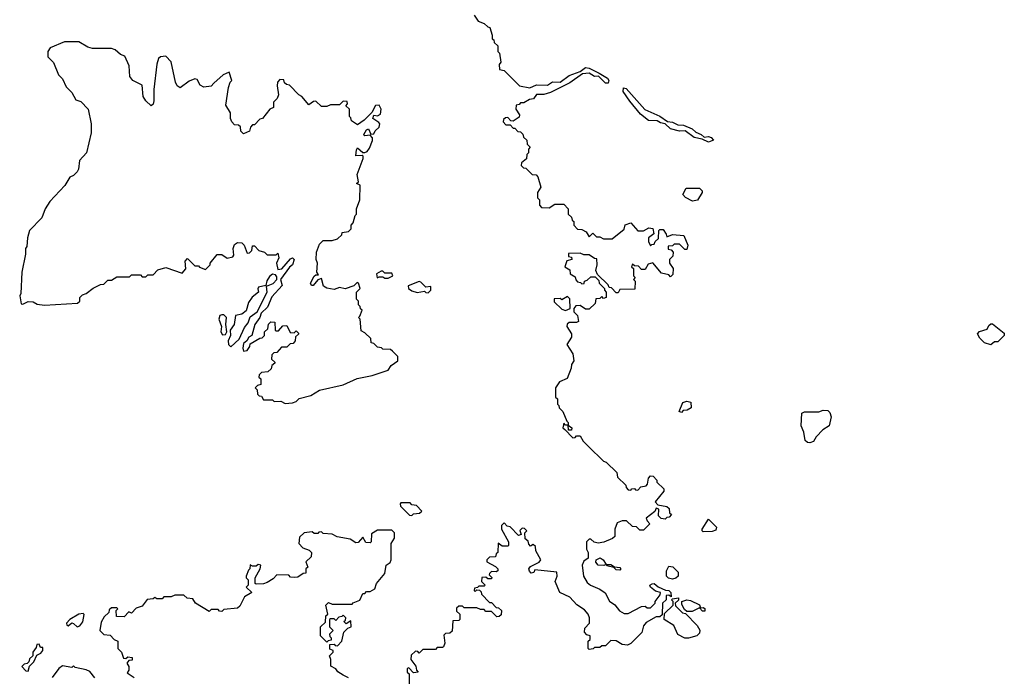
# Model space of a CAD drawing. Extents: x 2293139 to 2515392, y 824115 to 1006937.
# Tile 355 of 417: x 2477288 to 2482730, y 839382 to 843010. Entities that reach past the tile are written whole.
import ezdxf

# ---------------------------------------------------------------- set-up
doc = ezdxf.new("R2010")
doc.units = 0

msp = doc.modelspace()

# ---------------------------------------------------------------- linework, layer by layer
at = {"layer": '0CON10XD'}
for points in [[(2479800, 843035), (2479821.7, 843001.7), (2479855, 842990), (2479875, 842970), (2479887, 842967), (2479900, 842925), (2479900, 842905), (2479908.3, 842898.3), (2479910, 842885), (2479930, 842865), (2479930, 842835), (2479940, 842825), (2479947.5, 842775), (2479938.3, 842761.7), (2479940, 842735), (2479965, 842730), (2480050, 842645), (2480106.9, 842633.1), (2480145, 842650.8), (2480205, 842648.6), (2480232.8, 842667.2), (2480275, 842665.7), (2480325, 842701.1), (2480385.7, 842724.3), (2480414.7, 842745.3), (2480435, 842742.1), (2480490, 842715), (2480537.3, 842687.3), (2480544.5, 842675), (2480540, 842660), (2480525, 842659.4), (2480487.3, 842697.3), (2480465, 842696.4), (2480434.6, 842714.6), (2480398.9, 842711.1), (2480328.2, 842661.8), (2480221.7, 842608.3), (2480185, 842596.7), (2480145, 842597.5), (2480127, 842573), (2480105, 842570), (2480075, 842550), (2480055, 842550), (2480048.3, 842541.7), (2480031.7, 842538.3), (2480030, 842515), (2480050, 842485), (2480048.3, 842471.7), (2480015, 842450), (2480001.7, 842451.7), (2479985, 842470), (2479973, 842467), (2479961.7, 842458.3), (2479960, 842445), (2479975, 842430), (2479998.3, 842428.3), (2480015, 842410), (2480025, 842410), (2480041.7, 842391.7), (2480055, 842390), (2480068.3, 842378.3), (2480071.7, 842361.7), (2480090, 842345), (2480091.7, 842321.7), (2480110, 842305), (2480100, 842295), (2480100, 842275), (2480090, 842265), (2480088.3, 842241.7), (2480061.7, 842218.3), (2480060, 842205), (2480071.7, 842191.7), (2480085, 842190), (2480120, 842155), (2480142.5, 842152.5), (2480151.7, 842141.7), (2480167.5, 842085), (2480150, 842055), (2480150, 842025), (2480160, 842015), (2480160, 841985), (2480171.7, 841971.7), (2480215, 841970), (2480245, 841990), (2480295, 841990), (2480320, 841965), (2480320, 841935), (2480338.3, 841918.3), (2480341.7, 841901.7), (2480350, 841895), (2480350, 841875), (2480371.7, 841851.7), (2480395, 841850), (2480418.3, 841838.3), (2480435, 841810), (2480455, 841830), (2480475, 841810), (2480495, 841810), (2480515, 841800), (2480561.7, 841798.3), (2480628.3, 841851.7), (2480633.6, 841876.4), (2480665, 841887.5), (2480705, 841842.5), (2480735, 841842.5), (2480765, 841860), (2480786.4, 841856.4), (2480792.5, 841827.5), (2480762.5, 841805), (2480763.6, 841783.6), (2480775, 841760), (2480781.7, 841768.3), (2480795, 841770), (2480800, 841785), (2480818.3, 841801.7), (2480820, 841845), (2480825, 841850), (2480845, 841850), (2480860, 841825), (2480865, 841810), (2480895, 841822.5), (2480958.3, 841818.3), (2480980, 841765), (2480975, 841740), (2480965, 841740), (2480935, 841770), (2480905, 841770), (2480895, 841760), (2480871.7, 841758.3), (2480871.7, 841741.7), (2480888.3, 841738.3), (2480900, 841725), (2480897, 841703), (2480880, 841685), (2480880, 841665), (2480900, 841635), (2480898.3, 841601.7), (2480885, 841590), (2480875, 841600), (2480835, 841610), (2480787, 841667), (2480761.7, 841658.3), (2480745, 841630), (2480725, 841630), (2480708.3, 841648.3), (2480685, 841650), (2480675, 841660), (2480670, 841645), (2480680, 841635), (2480680, 841595), (2480690, 841585), (2480680, 841575), (2480690, 841565), (2480688.3, 841521.7), (2480605, 841520), (2480595, 841500), (2480585, 841500), (2480558.3, 841528.3), (2480545, 841530), (2480540, 841545), (2480481.7, 841601.7), (2480472.5, 841625), (2480480, 841655), (2480478.3, 841688.3), (2480465, 841690), (2480435, 841710), (2480405, 841710), (2480385, 841720), (2480321.7, 841718.3), (2480321.7, 841701.7), (2480338.3, 841698.3), (2480340, 841685), (2480311.7, 841678.3), (2480300, 841645), (2480328.3, 841628.3), (2480330, 841605), (2480358.3, 841588.3), (2480361.7, 841571.7), (2480371.7, 841561.7), (2480388.3, 841558.3), (2480395, 841550), (2480408.3, 841551.7), (2480410, 841565), (2480425, 841570), (2480445, 841590), (2480468.3, 841588.3), (2480488.3, 841568.3), (2480490, 841555), (2480520, 841525), (2480520, 841515), (2480530, 841505), (2480530, 841475), (2480515, 841470), (2480505, 841480), (2480495, 841470), (2480471.7, 841468.3), (2480468.3, 841441.7), (2480435, 841410), (2480415, 841410), (2480385, 841430), (2480361.7, 841428.3), (2480350, 841415), (2480350, 841395), (2480370, 841375), (2480377, 841343), (2480365, 841337.5), (2480325, 841337.5), (2480313, 841327), (2480312.5, 841315), (2480337.5, 841275), (2480337.5, 841255), (2480312.5, 841215), (2480344.3, 841164.3), (2480350, 841125), (2480337.5, 841105), (2480336.4, 841083.6), (2480313.3, 841026.7), (2480271.7, 841008.3), (2480250, 840975), (2480250, 840925), (2480260, 840915), (2480260, 840885), (2480268.3, 840878.3), (2480270, 840865), (2480290, 840845), (2480311.7, 840791.7), (2480320, 840785), (2480320, 840770), (2480340, 840755), (2480338.3, 840741.7), (2480321.7, 840741.7), (2480320, 840770), (2480305, 840770), (2480295, 840780), (2480290, 840755), (2480300, 840745), (2480345, 840700), (2480358.3, 840701.7), (2480365, 840710), (2480385, 840710), (2480401.7, 840681.7), (2480431.7, 840651.7), (2480515, 840570), (2480530, 840565), (2480588.3, 840508.3), (2480591.7, 840481.7), (2480638.3, 840438.3), (2480640, 840425), (2480651.7, 840411.7), (2480665, 840410), (2480671.7, 840418.3), (2480685, 840420), (2480691.7, 840411.7), (2480705, 840410), (2480721.7, 840428.3), (2480750, 840435), (2480757, 840443), (2480763, 840477), (2480775, 840490), (2480788.3, 840488.3), (2480810, 840465), (2480810, 840455), (2480848.3, 840418.3), (2480847.5, 840405), (2480800, 840345), (2480815, 840330), (2480865, 840320), (2480878.3, 840308.3), (2480880, 840285), (2480890, 840275), (2480878.3, 840261.7), (2480865, 840260), (2480855, 840250), (2480833, 840253), (2480818.3, 840268.3), (2480820, 840305), (2480805, 840310), (2480798.3, 840291.7), (2480750, 840255), (2480755, 840240), (2480770, 840225), (2480735, 840190), (2480715, 840190), (2480697, 840207), (2480675, 840210), (2480641.7, 840241.7), (2480618.3, 840241.7), (2480590, 840230), (2480577.5, 840195), (2480576.7, 840155), (2480565, 840142.5), (2480517, 840123), (2480485, 840117.5), (2480463, 840123), (2480445, 840140), (2480435, 840140), (2480420, 840125), (2480420, 840085), (2480430, 840065), (2480430, 840035), (2480405, 840017.5), (2480396.2, 839995), (2480404, 839935), (2480425, 839900), (2480442.5, 839885), (2480493.6, 839863.6), (2480523, 839843), (2480547, 839797), (2480576.4, 839776.4), (2480603.6, 839743.6), (2480628.3, 839728.3), (2480651.7, 839728.3), (2480725, 839767.5), (2480745, 839770), (2480755, 839760), (2480775, 839760), (2480800, 839785), (2480800, 839795), (2480828.3, 839831.7), (2480830, 839845), (2480801.7, 839851.7), (2480774, 839874), (2480771.2, 839885), (2480783, 839893), (2480795, 839893.8), (2480816.4, 839876.4), (2480857.5, 839857.5), (2480875, 839856.2), (2480887.5, 839845), (2480888.3, 839821.7), (2480875, 839830), (2480861.7, 839828.3), (2480860, 839805), (2480840, 839785), (2480838.3, 839721.7), (2480825, 839710), (2480805, 839710), (2480750.7, 839679.3), (2480735, 839660), (2480726.4, 839623.6), (2480666.4, 839563.6), (2480647, 839553), (2480618.3, 839558.3), (2480585, 839577.5), (2480555, 839580), (2480525, 839550), (2480505, 839550), (2480495, 839540), (2480465, 839540), (2480457, 839533), (2480435, 839530), (2480430, 839535), (2480430, 839575), (2480440, 839585), (2480440, 839605), (2480421.7, 839611.7), (2480410, 839625), (2480411.7, 839648.3), (2480437.5, 839675), (2480437.5, 839705), (2480430, 839725), (2480409.3, 839749.3), (2480367, 839777), (2480329.3, 839819.3), (2480272.5, 839845), (2480247.5, 839905), (2480257.5, 839935), (2480256.7, 839956.7), (2480135, 839970), (2480130, 839955), (2480115, 839952.5), (2480105, 839962.5), (2480102.5, 839975), (2480110.7, 839989.3), (2480158.3, 840011.7), (2480167.5, 840025), (2480140, 840075), (2480138.3, 840098.3), (2480125, 840110), (2480111.7, 840101.7), (2480101.7, 840111.7), (2480098.3, 840128.3), (2480081.7, 840141.7), (2480080, 840175), (2480090, 840185), (2480078.3, 840198.3), (2480065, 840200), (2480051.7, 840188.3), (2480060, 840165), (2480045, 840160), (2479998.3, 840208.3), (2479981.7, 840211.7), (2479965, 840230), (2479950, 840215), (2479950, 840195), (2479990, 840125), (2479990, 840105), (2479985, 840100), (2479955, 840100), (2479931.7, 840118.3), (2479930, 840065), (2479921.7, 840058.3), (2479918.3, 840041.7), (2479885, 840040), (2479870, 840025), (2479870, 840015), (2479918.3, 839988.3), (2479930, 839975), (2479930, 839965), (2479921.7, 839958.3), (2479895, 839960), (2479885, 839950), (2479882.5, 839942.5), (2479897, 839927), (2479895, 839920), (2479875, 839920), (2479865, 839930), (2479841.7, 839928.3), (2479840, 839905), (2479860, 839885), (2479855, 839880), (2479825, 839880), (2479818.3, 839871.7), (2479801.7, 839868.3), (2479800, 839855), (2479805, 839850), (2479815, 839860)], [(2478755, 840890), (2478795, 840892.5), (2478815, 840900), (2478833, 840917), (2478897, 840933), (2478945, 840962.5), (2479075, 840992.5), (2479153, 841027), (2479236.4, 841043.6), (2479325, 841072.5), (2479341.7, 841098.3), (2479377.5, 841125), (2479378.3, 841148.3), (2479348.3, 841178.3), (2479337, 841187), (2479295, 841190), (2479287, 841197), (2479265, 841200), (2479245, 841220), (2479230, 841225), (2479228.3, 841248.3), (2479195, 841280), (2479175, 841290), (2479170, 841355), (2479160, 841365), (2479168.3, 841371.7), (2479180, 841405), (2479171.7, 841411.7), (2479170, 841425), (2479160, 841435), (2479160, 841455), (2479150, 841465), (2479150, 841505), (2479170, 841525), (2479160, 841555), (2479153, 841557), (2479135, 841540), (2479086.4, 841523.6), (2479055, 841530.8), (2479025, 841520), (2478985, 841527.1), (2478966.7, 841536.7), (2478955, 841580), (2478935, 841573.3), (2478909.6, 841540.4), (2478900.8, 841540.8), (2478894.2, 841554.2), (2478915, 841592.5), (2478925, 841600), (2478940, 841600), (2478930, 841615), (2478933.3, 841665), (2478926.7, 841685), (2478927.5, 841725), (2478945, 841770), (2478965, 841790), (2479015, 841790), (2479045, 841800), (2479068.3, 841821.7), (2479070, 841835), (2479105, 841840), (2479120, 841855), (2479120, 841875), (2479131.7, 841888.3), (2479141.7, 841928.3), (2479150, 841935), (2479150, 841965), (2479167.5, 842015), (2479170, 842095), (2479150, 842105), (2479160, 842115), (2479152.5, 842155), (2479186.4, 842243.6), (2479186.2, 842256.2), (2479180, 842260), (2479145, 842257.5), (2479148.3, 842291.7), (2479155, 842301.9), (2479185, 842277.1), (2479195, 842276.7), (2479207.6, 842282.4), (2479220.4, 842299.6), (2479237.5, 842342.5), (2479237, 842357), (2479225, 842372), (2479195, 842368), (2479190, 842375), (2479205, 842401.2), (2479215, 842406.7), (2479228.3, 842378.3), (2479245, 842378.8), (2479253.3, 842396.7), (2479273.6, 842416.4), (2479277.5, 842435), (2479272.7, 842442.7), (2479238.8, 842465), (2479245, 842482.5), (2479265, 842479.1), (2479281.6, 842488.4), (2479286.4, 842516.4), (2479275, 842538.6), (2479254.6, 842535.4), (2479233.3, 842496.7), (2479192.5, 842455), (2479155, 842430), (2479121.7, 842451.7), (2479118.3, 842468.3), (2479110, 842475), (2479110, 842515), (2479090, 842535), (2479100, 842545), (2479098.3, 842558.3), (2479075, 842560), (2479055, 842540), (2479005, 842540), (2478985, 842530), (2478955, 842530), (2478925, 842560), (2478911.7, 842558.3), (2478885, 842540), (2478846.4, 842586.4), (2478830, 842595), (2478778.3, 842648.3), (2478761.7, 842651.7), (2478751.7, 842661.7), (2478748.3, 842678.3), (2478725, 842680), (2478712.5, 842665), (2478710, 842645), (2478717.5, 842595), (2478710, 842575), (2478690, 842555), (2478690, 842525), (2478670, 842515), (2478630, 842465), (2478615, 842460), (2478585, 842430), (2478575, 842430), (2478563, 842417), (2478557.5, 842395), (2478525, 842380), (2478510, 842395), (2478508.3, 842418.3), (2478497, 842427), (2478475, 842430), (2478460, 842445), (2478452.5, 842465), (2478452.5, 842495), (2478427, 842537), (2478442.5, 842635), (2478450, 842665), (2478460, 842675), (2478445, 842720), (2478412.5, 842705), (2478360.7, 842659.3), (2478345, 842642.5), (2478305, 842637.5), (2478285, 842647.5), (2478269.3, 842679.3), (2478255, 842682.5), (2478225, 842671.2), (2478174.1, 842634.1), (2478158.8, 842645), (2478149.2, 842665), (2478125, 842776.7), (2478095, 842809.2), (2478065, 842805.8), (2478054.6, 842795.4), (2478045.4, 842765), (2478028.4, 842625), (2478029.1, 842560.9), (2478025, 842543.8), (2478015, 842533.8), (2477985, 842561.4), (2477970.8, 842585), (2477965, 842648.8), (2477912.5, 842675), (2477896.4, 842696.4), (2477892, 842755), (2477867.9, 842807.9), (2477845, 842818), (2477815, 842843.8), (2477795, 842850.8), (2477690.4, 842850.4), (2477665, 842858), (2477615, 842888), (2477535, 842888), (2477456.7, 842855), (2477443.3, 842835), (2477443.8, 842805), (2477473.6, 842773.6), (2477502.5, 842705), (2477523.6, 842683.6), (2477545, 842640), (2477575, 842607.5), (2477597, 842567), (2477625, 842557.5), (2477666.7, 842515), (2477682.5, 842435), (2477682.5, 842385), (2477656.7, 842275), (2477618.3, 842231.7), (2477612.5, 842185), (2477605, 842170), (2477585, 842150), (2477565, 842140), (2477536.4, 842093.6), (2477454.2, 842005.8), (2477428.8, 841965), (2477410, 841915), (2477342.5, 841845), (2477330, 841805), (2477327, 841757), (2477320, 841745), (2477320, 841715), (2477298.8, 841615), (2477293, 841497), (2477287.5, 841485), (2477295, 841440), (2477305, 841437.5), (2477335, 841452.5), (2477361.7, 841451.7), (2477385, 841437.5), (2477425, 841432.5), (2477607, 841443), (2477620, 841455), (2477620, 841475), (2477635, 841490), (2477655, 841497.5), (2477693, 841527), (2477735, 841547.5), (2477751.7, 841548.3), (2477775, 841570), (2477795, 841570), (2477825, 841590), (2477895, 841590), (2477905, 841600), (2477955, 841600), (2477965, 841590), (2477985, 841590), (2477995, 841600), (2478025, 841600), (2478051.7, 841628.3), (2478095, 841640), (2478185, 841610), (2478206.4, 841633.6), (2478202.5, 841675), (2478215, 841690), (2478255, 841650), (2478275, 841650), (2478281.7, 841641.7), (2478315, 841630), (2478340, 841655), (2478340, 841665), (2478378.3, 841711.7), (2478405, 841712.5), (2478435, 841692.5), (2478465, 841700), (2478471.7, 841708.3), (2478467.5, 841745), (2478475, 841767.5), (2478490.7, 841779.3), (2478515, 841777.5), (2478527.5, 841765), (2478545, 841720), (2478558.3, 841721.7), (2478570, 841735), (2478575, 841760), (2478585, 841760), (2478610, 841735), (2478640, 841725), (2478655, 841710), (2478705, 841710), (2478715, 841720), (2478720, 841695), (2478706.7, 841665), (2478715, 841630), (2478735.7, 841634.3), (2478785, 841688.6), (2478795, 841693.8), (2478803.8, 841685), (2478796.2, 841655), (2478778.3, 841641.7), (2478728.8, 841575), (2478738.5, 841541.5), (2478680.7, 841479.3), (2478657.6, 841422.4), (2478622.1, 841387.9), (2478615.5, 841364.5), (2478587.1, 841325), (2478570, 841265), (2478553.8, 841255), (2478542.5, 841235), (2478525, 841220), (2478520, 841195), (2478525, 841177.5), (2478545, 841182.5), (2478560, 841205), (2478561.7, 841218.3), (2478615, 841250), (2478628.3, 841251.7), (2478640, 841265), (2478640, 841285), (2478658.3, 841301.7), (2478663, 841327), (2478675, 841340), (2478698.3, 841338.3), (2478700, 841295), (2478705, 841290), (2478718.3, 841291.7), (2478741.7, 841318.3), (2478765, 841320), (2478781.7, 841281.7), (2478805, 841280), (2478815, 841290), (2478828.3, 841278.3), (2478828.3, 841271.7), (2478811.7, 841258.3), (2478810, 841235), (2478798.3, 841221.7), (2478781.7, 841218.3), (2478765, 841200), (2478735, 841200), (2478708.3, 841171.7), (2478691.7, 841168.3), (2478681.7, 841158.3), (2478680, 841135), (2478698.3, 841118.3), (2478698.3, 841111.7), (2478681.7, 841098.3), (2478678.3, 841081.7), (2478660, 841065), (2478625, 841060), (2478611.7, 841048.3), (2478610, 841035), (2478620, 841025), (2478620, 840995), (2478601.7, 840988.3), (2478590, 840975), (2478600, 840965), (2478601.7, 840941.7), (2478611.7, 840931.7), (2478625, 840930), (2478635, 840910), (2478685, 840910), (2478695, 840900), (2478731.7, 840901.7), (2478755, 840890)], [(2481095, 842332.9), (2481060.7, 842350.7), (2481015, 842360), (2480965.7, 842395.7), (2480935, 842393.5), (2480885, 842406.7), (2480855, 842434.2), (2480829.8, 842439.8), (2480811.5, 842451.5), (2480763.8, 842453.8), (2480718.6, 842488.6), (2480660.4, 842560.4), (2480623.9, 842613.9), (2480625, 842633.3), (2480640.7, 842630.7), (2480743.3, 842513.3), (2480825, 842477.1), (2480867.6, 842447.6), (2480895, 842443.6), (2480925, 842430), (2480956.9, 842426.9), (2481005, 842406.9), (2481025, 842388.1), (2481055, 842375.8), (2481071.7, 842361.7), (2481095, 842364.3), (2481109.1, 842359.1), (2481123.3, 842345), (2481095, 842332.9)], [(2481007, 842007), (2480967, 842027), (2480952.5, 842045), (2480971.7, 842078.3), (2481045, 842080), (2481060, 842065), (2481060, 842055), (2481035, 842012.5), (2481007, 842007)], [(2478455, 841202.5), (2478500, 841245), (2478530.7, 841309.3), (2478550, 841335), (2478562.1, 841367.9), (2478600, 841395), (2478655.8, 841504.2), (2478651.7, 841538.3), (2478688.5, 841551.5), (2478708.8, 841575), (2478708.8, 841588.8), (2478700.8, 841600.8), (2478685, 841604), (2478668.1, 841591.9), (2478652.7, 841567.3), (2478648.3, 841541.7), (2478608.3, 841531.7), (2478603.6, 841523.6), (2478606.7, 841505), (2478572.4, 841477.6), (2478552.4, 841447.6), (2478539.6, 841400.4), (2478515, 841382.5), (2478480, 841375), (2478472.5, 841325), (2478450, 841295), (2478452.5, 841265), (2478440, 841235), (2478442.5, 841215), (2478455, 841202.5)], [(2479325, 841582.5), (2479350, 841595), (2479345, 841610), (2479305, 841610), (2479295, 841620), (2479285, 841620), (2479260, 841605), (2479263.6, 841583.6), (2479275, 841590), (2479295, 841590), (2479305, 841582.5), (2479325, 841582.5)], [(2479545, 841500), (2479560, 841515), (2479560, 841535), (2479533, 841533), (2479505, 841560), (2479495, 841563.3), (2479435, 841540), (2479437.5, 841525), (2479455, 841511.2), (2479485, 841502.5), (2479525, 841510), (2479531.7, 841501.7), (2479545, 841500)], [(2480305, 841402.5), (2480330, 841415), (2480328.3, 841468.3), (2480315, 841480), (2480285, 841462.5), (2480275, 841470), (2480241.7, 841468.3), (2480241.7, 841451.7), (2480285, 841410), (2480305, 841402.5)], [(2478409.3, 841269.3), (2478425, 841270), (2478433.3, 841285), (2478427.5, 841325), (2478430, 841365), (2478415, 841380), (2478405, 841380), (2478393.9, 841376.1), (2478387.5, 841355), (2478403.8, 841315), (2478400, 841285), (2478409.3, 841269.3)], [(2482655, 841212.5), (2482620, 841225), (2482595, 841250), (2482582.5, 841275), (2482593, 841287), (2482635, 841300), (2482645, 841320), (2482655, 841330), (2482665, 841330), (2482728.3, 841278.3), (2482730, 841265), (2482695, 841230), (2482675, 841230), (2482655, 841212.5)], [(2480945, 840840), (2480932.5, 840845), (2480952.5, 840895), (2480975, 840902.5), (2480996.4, 840896.4), (2481000, 840865), (2480977, 840853), (2480955, 840850), (2480945, 840840)], [(2481655, 840672.5), (2481643, 840673), (2481630, 840685), (2481621.7, 840731.7), (2481607.5, 840765), (2481610, 840835), (2481625, 840842.5), (2481705, 840842.5), (2481728.3, 840851.7), (2481755, 840850), (2481765, 840840), (2481773.3, 840815), (2481762.5, 840765), (2481727, 840743), (2481690, 840705), (2481675, 840680), (2481655, 840672.5)], [(2479455, 840270), (2479465, 840280), (2479497, 840283), (2479510, 840295), (2479480, 840325), (2479455, 840330), (2479445, 840340), (2479395, 840340), (2479390, 840335), (2479391.7, 840321.7), (2479441.7, 840271.7), (2479455, 840270)], [(2481065, 840180), (2481060, 840185), (2481060, 840195), (2481095, 840250), (2481140, 840205), (2481135, 840190), (2481115, 840182.5), (2481065, 840180)], [(2479105, 839372.5), (2479075, 839387.5), (2479046.7, 839406.7), (2479035, 839422.5), (2479007.5, 839437.5), (2479006.7, 839475), (2479000, 839495), (2479020, 839515), (2479020, 839525), (2479001.7, 839531.7), (2479001.7, 839558.3), (2479025, 839560), (2479031.7, 839551.7), (2479045, 839550), (2479067.5, 839575), (2479080, 839625), (2479101.7, 839648.3), (2479120, 839655), (2479118.3, 839688.3), (2479091.7, 839671.7), (2479080, 839685), (2479088.3, 839691.7), (2479090, 839705), (2479075, 839720), (2479068.3, 839711.7), (2479051.7, 839708.3), (2479035, 839690), (2479025, 839700), (2479005, 839700), (2479000, 839695), (2479000, 839655), (2479020, 839635), (2479000, 839615), (2479001.7, 839601.7), (2479010, 839595), (2479008.3, 839581.7), (2478991.7, 839578.3), (2478985, 839570), (2478950, 839605), (2478950, 839655), (2478978.3, 839681.7), (2478980, 839715), (2478990, 839725), (2478980, 839775), (2478995, 839790), (2479015, 839780), (2479035, 839780), (2479125, 839780), (2479131.7, 839788.3), (2479168.3, 839801.7), (2479185, 839840), (2479195, 839840), (2479205, 839850), (2479225, 839850), (2479250, 839865), (2479260, 839895), (2479305, 839950), (2479312.5, 839995), (2479335, 840010), (2479340, 840025), (2479340, 840115), (2479360, 840145), (2479360, 840175), (2479345, 840190), (2479265, 840190), (2479231.7, 840168.3), (2479230, 840125), (2479225, 840120), (2479201.7, 840121.7), (2479185, 840150), (2479158.3, 840121.7), (2479145, 840120), (2479115, 840140), (2479043, 840153), (2479015, 840167.5), (2478965, 840170), (2478955, 840180), (2478941.7, 840178.3), (2478935, 840170), (2478915, 840170), (2478905, 840180), (2478860, 840175), (2478835, 840150), (2478830, 840115), (2478851.7, 840091.7), (2478888.3, 840078.3), (2478900, 840065), (2478898.3, 840041.7), (2478870, 840015), (2478880, 839985), (2478870, 839975), (2478868.3, 839951.7), (2478855, 839950), (2478825, 839930), (2478805, 839927.5), (2478785, 839930), (2478775, 839940), (2478708.3, 839941.7), (2478689.3, 839920.7), (2478655, 839900), (2478635, 839892.5), (2478595, 839890), (2478590, 839895), (2478590, 839925), (2478617.5, 839975), (2478620, 839995), (2478605, 840000), (2478595, 839990), (2478575, 839990), (2478561.7, 839998.3), (2478560, 839975), (2478551.7, 839968.3), (2478540, 839935), (2478540, 839925), (2478550, 839915), (2478550, 839885), (2478540, 839875), (2478570, 839845), (2478530, 839820), (2478505, 839770), (2478491.7, 839758.3), (2478415, 839750), (2478405, 839740), (2478391.7, 839741.7), (2478385, 839750), (2478345, 839750), (2478335, 839740), (2478260, 839785), (2478245, 839810), (2478213, 839813), (2478195, 839830), (2478145, 839830), (2478125, 839820), (2478085, 839820), (2478075, 839810), (2478045, 839810), (2478035, 839817.5), (2478025, 839810), (2477993, 839807), (2477965, 839770), (2477931.7, 839758.3), (2477905, 839730), (2477891.7, 839738.3), (2477865, 839710), (2477821.7, 839711.7), (2477820, 839745), (2477830, 839755), (2477825, 839760), (2477795, 839760), (2477781.7, 839748.3), (2477780, 839735), (2477755, 839710), (2477738.3, 839681.7), (2477730, 839635), (2477753, 839613), (2477788.3, 839608.3), (2477810, 839585), (2477830, 839575), (2477830, 839535), (2477850, 839515), (2477861.7, 839481.7), (2477875, 839480), (2477885, 839490), (2477910, 839485), (2477908.3, 839471.7), (2477891.7, 839468.3), (2477880, 839455), (2477890, 839435), (2477890, 839415), (2477881.7, 839401.7), (2477920, 839375)], [(2480605, 839967.5), (2480585, 839970), (2480572.5, 839982.5), (2480533, 839993), (2480530, 840000), (2480516.7, 839993.3), (2480485, 839996.2), (2480472.3, 840012.3), (2480473.8, 840026.2), (2480495.9, 840035.9), (2480513.3, 840025), (2480530, 840000), (2480555, 840000), (2480575, 839987.5), (2480605, 839982.5), (2480610, 839975), (2480605, 839967.5)], [(2480895, 839918.8), (2480874.2, 839924.2), (2480862.5, 839935), (2480862.5, 839965), (2480875, 839990), (2480897, 839987), (2480927, 839957), (2480927.5, 839935), (2480915, 839923.3), (2480895, 839918.8)], [(2479815, 839860), (2479828.3, 839858.3), (2479838.3, 839848.3), (2479840, 839835), (2479885, 839790), (2479895, 839790), (2479921.7, 839761.7), (2479935, 839760), (2479950, 839745), (2479948.3, 839721.7), (2479938.3, 839711.7), (2479925, 839710), (2479895, 839740), (2479865, 839740), (2479855, 839750), (2479835, 839750), (2479815, 839760), (2479745, 839760), (2479735, 839770), (2479715, 839770), (2479701.7, 839758.3), (2479701.7, 839741.7), (2479720, 839725), (2479720, 839695), (2479715, 839690), (2479681.7, 839688.3), (2479678.3, 839631.7), (2479665, 839620), (2479641.7, 839618.3), (2479631.7, 839608.3), (2479637.5, 839565), (2479630, 839545), (2479625, 839540), (2479595, 839540), (2479585, 839530), (2479515, 839530), (2479495, 839510), (2479488.3, 839518.3), (2479475, 839520), (2479451.7, 839498.3), (2479450, 839475), (2479477, 839437), (2479480, 839415), (2479490, 839405), (2479465, 839400), (2479438.3, 839428.3), (2479430, 839425), (2479430, 839405), (2479440, 839395), (2479440, 839335)], [(2480985, 839592.5), (2480965, 839592.5), (2480925, 839612.5), (2480903, 839663), (2480850, 839695), (2480851.7, 839728.3), (2480900, 839775), (2480900, 839795), (2480890, 839805), (2480895, 839810), (2480930, 839815), (2480928.3, 839801.7), (2480910, 839785), (2480911.7, 839771.7), (2480951.7, 839731.7), (2480968.3, 839728.3), (2481033, 839663), (2481047, 839637), (2481045, 839620), (2481030, 839605), (2480985, 839592.5)], [(2481005, 839740), (2480975, 839740), (2480961.7, 839751.7), (2480948.3, 839778.3), (2480947.5, 839795), (2480975, 839804), (2480995, 839800.8), (2481046, 839776), (2481050, 839760), (2481065, 839762.5), (2481075, 839756.7), (2481075, 839742.5), (2481061.7, 839741.7), (2481045, 839760), (2481005, 839740)], [(2477605, 839654.2), (2477619.8, 839660.2), (2477636.8, 839683.2), (2477643.8, 839723.8), (2477638.1, 839728.1), (2477614.6, 839725.4), (2477565, 839695.8), (2477546.7, 839675), (2477547.5, 839665), (2477555, 839660), (2477575, 839676.7), (2477585, 839673.8), (2477605, 839654.2)], [(2477335, 839410), (2477341.7, 839438.3), (2477365, 839462.5), (2477381.7, 839498.3), (2477405, 839510), (2477416.2, 839525), (2477415, 839540), (2477401.7, 839541.7), (2477395, 839560), (2477381.7, 839558.3), (2477378.3, 839541.7), (2477360, 839515), (2477360, 839495), (2477341.7, 839478.3), (2477338.3, 839461.7), (2477328.3, 839451.7), (2477311.7, 839448.3), (2477300, 839435), (2477321.7, 839411.7), (2477335, 839410)], [(2477703.6, 839373.6), (2477675, 839407.5), (2477655, 839417.5), (2477595, 839430), (2477585, 839440), (2477575, 839430), (2477525, 839440), (2477503.3, 839425), (2477467.5, 839375)]]:
    msp.add_lwpolyline(points, dxfattribs=at)

doc.saveas('drawing.dxf')
